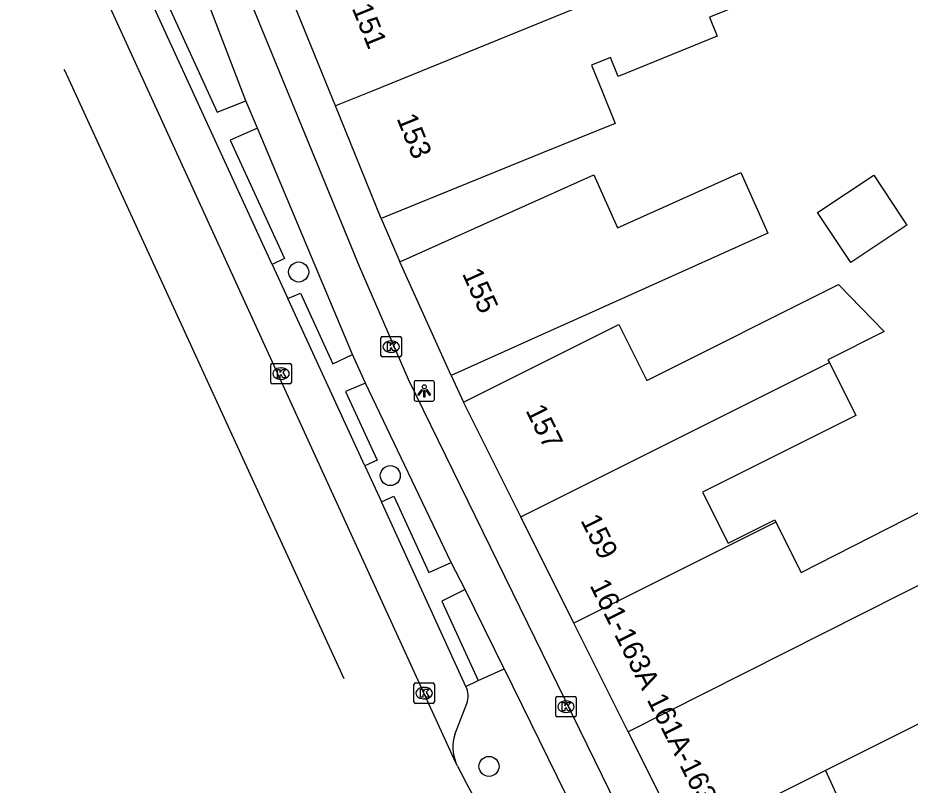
# Model space of a CAD drawing. Extents: x 161882 to 162509, y 381687 to 382379.
# Drawn here: x 162302.81 to 162346.39, y 381716.1 to 381753.58 of the extents above; entities that cross this region are included whole.
import ezdxf

# ---------------------------------------------------------------- set-up
doc = ezdxf.new("R2010")
doc.units = 0
for name, color, linetype in [('IMGEO_Berm_groen', 7, 'Continuous'), ('IMGEO_Boom', 7, 'Continuous'), ('IMGEO_Fietspad_open', 7, 'Continuous'), ('IMGEO_Kolk', 7, 'Continuous'), ('IMGEO_Lichtpunt', 7, 'Continuous'), ('IMGEO_Pand', 7, 'Continuous'), ('IMGEO_Pand_nummerreeks', 7, 'Continuous'), ('IMGEO_Parkeervlak_open', 7, 'Continuous'), ('IMGEO_Rijbaan_lokaal_gesloten', 7, 'Continuous'), ('IMGEO_Voetpad_open', 7, 'Continuous')]:
    doc.layers.add(name, color=color, linetype=linetype)

msp = doc.modelspace()

# ---------------------------------------------------------------- linework, layer by layer
at = {"layer": 'IMGEO_Berm_groen'}
msp.add_lwpolyline([(162325.291, 381721.221), (162326.554, 381721.779)], dxfattribs=at)
at = {"layer": 'IMGEO_Boom'}
for centre in [(162316.523, 381741.169), (162320.998, 381731.223), (162325.818, 381717.022)]:
    msp.add_circle(centre, 0.489, dxfattribs=at)
at = {"layer": 'IMGEO_Fietspad_open'}
for points in [[(162302.808, 381785.423), (162313.39, 381756.286), (162319.48, 381741.45), (162321.872, 381735.942), (162332.412, 381714.362)], [(162313.95, 381749.523), (162310.093, 381759.551)], [(162314.519, 381748.2), (162313.95, 381749.523)], [(162319.152, 381737.135), (162314.519, 381748.2)], [(162319.781, 381735.739), (162319.152, 381737.135)], [(162323.975, 381726.987), (162319.781, 381735.739)], [(162324.651, 381725.657), (162323.975, 381726.987)], [(162326.554, 381721.779), (162324.651, 381725.657)], [(162326.554, 381721.779), (162329.548, 381715.677)]]:
    msp.add_lwpolyline(points, dxfattribs=at)
at = {"layer": 'IMGEO_Kolk'}
for p, q in [((162320.614, 381738.021), (162321.466, 381738.021)), ((162320.539, 381737.095), (162320.539, 381737.947)), ((162321.027, 381737.801), (162321.052, 381737.801)), ((162321.54, 381737.947), (162321.54, 381737.095)), ((162321.05, 381737.241), (162321.025, 381737.241)), ((162315.239, 381736.705), (162316.091, 381736.705)), ((162321.466, 381737.021), (162320.614, 381737.021)), ((162315.164, 381735.779), (162315.164, 381736.631)), ((162315.652, 381736.485), (162315.677, 381736.485)), ((162316.165, 381736.631), (162316.165, 381735.779)), ((162315.675, 381735.925), (162315.65, 381735.925)), ((162316.091, 381735.705), (162315.239, 381735.705)), ((162322.15, 381720.173), (162322.15, 381721.025)), ((162322.225, 381721.099), (162323.077, 381721.099)), ((162323.151, 381721.025), (162323.151, 381720.173)), ((162322.638, 381720.879), (162322.663, 381720.879)), ((162323.077, 381720.099), (162322.225, 381720.099)), ((162322.661, 381720.319), (162322.636, 381720.319)), ((162329.077, 381719.511), (162329.077, 381720.363)), ((162329.152, 381720.437), (162330.004, 381720.437)), ((162329.565, 381720.217), (162329.59, 381720.217)), ((162330.078, 381720.363), (162330.078, 381719.511)), ((162329.588, 381719.657), (162329.563, 381719.657)), ((162330.004, 381719.437), (162329.152, 381719.437))]:
    msp.add_line(p, q, dxfattribs=at)
for points in [[(162320.614, 381738.021), (162321.466, 381738.021)], [(162320.539, 381737.095), (162320.539, 381737.947)], [(162320.86, 381737.721), (162320.983, 381737.721), (162320.983, 381737.57), (162321.113, 381737.721), (162321.277, 381737.721), (162321.131, 381737.57), (162321.284, 381737.321), (162321.132, 381737.321), (162321.047, 381737.485), (162320.983, 381737.418), (162320.983, 381737.321), (162320.86, 381737.321), (162320.86, 381737.721)], [(162321.54, 381737.947), (162321.54, 381737.095)], [(162315.239, 381736.705), (162316.091, 381736.705)], [(162321.466, 381737.021), (162320.614, 381737.021)], [(162315.164, 381735.779), (162315.164, 381736.631)], [(162315.485, 381736.405), (162315.608, 381736.405), (162315.608, 381736.254), (162315.738, 381736.405), (162315.902, 381736.405), (162315.756, 381736.254), (162315.909, 381736.005), (162315.757, 381736.005), (162315.672, 381736.169), (162315.608, 381736.102), (162315.608, 381736.005), (162315.485, 381736.005), (162315.485, 381736.405)], [(162316.165, 381736.631), (162316.165, 381735.779)], [(162316.091, 381735.705), (162315.239, 381735.705)], [(162322.15, 381720.173), (162322.15, 381721.025)], [(162322.225, 381721.099), (162323.077, 381721.099)], [(162323.151, 381721.025), (162323.151, 381720.173)], [(162322.471, 381720.799), (162322.594, 381720.799), (162322.594, 381720.648), (162322.724, 381720.799), (162322.888, 381720.799), (162322.742, 381720.648), (162322.895, 381720.399), (162322.743, 381720.399), (162322.658, 381720.563), (162322.594, 381720.496), (162322.594, 381720.399), (162322.471, 381720.399), (162322.471, 381720.799)], [(162323.077, 381720.099), (162322.225, 381720.099)], [(162329.077, 381719.511), (162329.077, 381720.363)], [(162329.152, 381720.437), (162330.004, 381720.437)], [(162329.398, 381720.137), (162329.521, 381720.137), (162329.521, 381719.986), (162329.651, 381720.137), (162329.815, 381720.137), (162329.669, 381719.986), (162329.822, 381719.737), (162329.67, 381719.737), (162329.585, 381719.901), (162329.521, 381719.834), (162329.521, 381719.737), (162329.398, 381719.737), (162329.398, 381720.137)], [(162330.078, 381720.363), (162330.078, 381719.511)], [(162330.004, 381719.437), (162329.152, 381719.437)]]:
    msp.add_lwpolyline(points, dxfattribs=at)
for centre, start, end in [((162320.616, 381737.945), 91.552, 178.448), ((162320.616, 381737.945), 91.552, 178.448), ((162321.464, 381737.945), 1.552, 88.448), ((162321.464, 381737.945), 1.552, 88.448), ((162320.616, 381737.097), 181.552, 268.448), ((162320.616, 381737.097), 181.552, 268.448), ((162321.464, 381737.097), 271.552, 358.448), ((162321.464, 381737.097), 271.552, 358.448), ((162315.241, 381736.629), 91.552, 178.448), ((162315.241, 381736.629), 91.552, 178.448), ((162316.089, 381736.629), 1.552, 88.448), ((162316.089, 381736.629), 1.552, 88.448), ((162315.241, 381735.781), 181.552, 268.448), ((162315.241, 381735.781), 181.552, 268.448), ((162316.089, 381735.781), 271.552, 358.448), ((162316.089, 381735.781), 271.552, 358.448), ((162322.227, 381721.023), 91.552, 178.448), ((162322.227, 381721.023), 91.552, 178.448), ((162323.075, 381721.023), 1.552, 88.448), ((162323.075, 381721.023), 1.552, 88.448), ((162322.227, 381720.175), 181.552, 268.448), ((162322.227, 381720.175), 181.552, 268.448), ((162323.075, 381720.175), 271.552, 358.448), ((162323.075, 381720.175), 271.552, 358.448), ((162329.154, 381720.361), 91.552, 178.448), ((162329.154, 381720.361), 91.552, 178.448), ((162330.002, 381720.361), 1.552, 88.448), ((162330.002, 381720.361), 1.552, 88.448), ((162329.154, 381719.513), 181.552, 268.448), ((162329.154, 381719.513), 181.552, 268.448), ((162330.002, 381719.513), 271.552, 358.448), ((162330.002, 381719.513), 271.552, 358.448)]:
    msp.add_arc(centre, 0.0765, start, end, dxfattribs=at)
for centre, major_axis, ratio, start_param, end_param in [((162321.026, 381737.521), (-0.387, 0.002), 0.722429, 4.712389, 7.853982), ((162321.051, 381737.521), (-0.39, 0.002), 0.717154, 1.570796, 4.712389), ((162315.651, 381736.205), (-0.387, 0.002), 0.722429, 4.712389, 7.853982), ((162315.676, 381736.205), (-0.39, 0.002), 0.717154, 1.570796, 4.712389), ((162322.637, 381720.599), (-0.387, 0.002), 0.722429, 4.712389, 7.853982), ((162322.662, 381720.599), (-0.39, 0.002), 0.717154, 1.570796, 4.712389), ((162329.564, 381719.937), (-0.387, 0.002), 0.722429, 4.712389, 7.853982), ((162329.589, 381719.937), (-0.39, 0.002), 0.717154, 1.570796, 4.712389)]:
    msp.add_ellipse(centre, major_axis=major_axis, ratio=ratio, start_param=start_param, end_param=end_param, dxfattribs=at)
at = {"layer": 'IMGEO_Lichtpunt'}
for p, q in [((162323.058, 381735.858), (162322.25, 381735.858)), ((162323.058, 381735.858), (162322.25, 381735.858)), ((162322.156, 381735.763), (162322.156, 381734.956)), ((162322.156, 381735.763), (162322.156, 381734.956)), ((162323.152, 381734.956), (162323.152, 381735.763)), ((162323.152, 381734.956), (162323.152, 381735.763)), ((162322.25, 381734.862), (162323.058, 381734.862)), ((162322.25, 381734.862), (162323.058, 381734.862))]:
    msp.add_line(p, q, dxfattribs=at)
for points in [[(162322.53, 381735.427), (162322.569, 381735.399), (162322.381, 381735.137), (162322.343, 381735.164), (162322.53, 381735.427)], [(162322.632, 381735.379), (162322.679, 381735.379), (162322.679, 381735.057), (162322.632, 381735.057), (162322.632, 381735.379)], [(162322.742, 381735.399), (162322.78, 381735.426), (162322.967, 381735.164), (162322.928, 381735.136), (162322.742, 381735.399)]]:
    msp.add_lwpolyline(points, dxfattribs=at)
msp.add_circle((162322.655, 381735.561), 0.0994, dxfattribs=at)
for centre, start, end in [((162322.25, 381735.763), 90, 180), ((162322.25, 381735.763), 90, 180), ((162323.058, 381735.763), 0, 90), ((162323.058, 381735.763), 0, 90), ((162322.25, 381734.956), 180, 270), ((162322.25, 381734.956), 180, 270), ((162323.058, 381734.956), 270, 0), ((162323.058, 381734.956), 270, 360)]:
    msp.add_arc(centre, 0.0946, start, end, dxfattribs=at)
at = {"layer": 'IMGEO_Pand'}
for points in [[(162335.338, 381756.311), (162335.574, 381756.413), (162343.96, 381760.963), (162345.233, 381758.654), (162344.953, 381758.52), (162342.647, 381757.423), (162341.585, 381756.918), (162339.815, 381756.076), (162339.078, 381755.776), (162339.481, 381754.784), (162336.59, 381753.609), (162336.966, 381752.684), (162332.122, 381750.715), (162331.746, 381751.641), (162330.831, 381751.268), (162331.346, 381750), (162331.984, 381748.43), (162328.432, 381746.987), (162325.192, 381745.671), (162320.559, 381743.788)], [(162335.338, 381756.311), (162335.38, 381756.208), (162334.781, 381755.964), (162330.953, 381754.408), (162320.107, 381750), (162318.329, 381749.277)], [(162318.329, 381749.277), (162318.035, 381750), (162316.099, 381754.764)], [(162320.559, 381743.788), (162318.329, 381749.277)], [(162321.47, 381741.664), (162326.031, 381743.714), (162328.541, 381744.842), (162330.937, 381745.919), (162332.101, 381743.329), (162338.11, 381746.029), (162339.443, 381743.062), (162331.038, 381739.285), (162328.528, 381738.157), (162323.967, 381736.107)], [(162343.485, 381741.638), (162341.868, 381744.075), (162344.608, 381745.894), (162345.97, 381743.842), (162346.226, 381743.457), (162343.485, 381741.638)], [(162323.967, 381736.107), (162321.47, 381741.664)], [(162324.566, 381734.81), (162329.038, 381737.047), (162332.164, 381738.61), (162333.532, 381735.874), (162342.893, 381740.556), (162345.112, 381738.257), (162342.369, 381736.885), (162342.439, 381736.746)], [(162327.367, 381729.209), (162342.439, 381736.746)], [(162342.439, 381736.746), (162343.731, 381734.163), (162336.251, 381730.422), (162337.501, 381727.922), (162339.776, 381729.06), (162339.829, 381728.954)], [(162327.367, 381729.209), (162324.566, 381734.81)], [(162339.829, 381728.954), (162341.063, 381726.487), (162351.253, 381731.685), (162353.632, 381729.303)], [(162353.632, 381729.303), (162354.838, 381729.828), (162357.247, 381727.211), (162357.068, 381724.233), (162342.256, 381716.825)], [(162353.632, 381729.303), (162332.615, 381718.716)], [(162329.963, 381724.019), (162327.367, 381729.209)], [(162339.829, 381728.954), (162329.963, 381724.019)], [(162332.615, 381718.716), (162329.963, 381724.019)], [(162335.301, 381713.346), (162332.615, 381718.716)], [(162342.256, 381716.825), (162335.301, 381713.346)]]:
    msp.add_lwpolyline(points, dxfattribs=at)
at = {"layer": 'IMGEO_Parkeervlak_open'}
for points in [[(162315.222, 381741.536), (162315.986, 381739.867)], [(162319.748, 381731.697), (162320.561, 381729.937)], [(162324.151, 381718.576), (162324.734, 381720.094)]]:
    msp.add_lwpolyline(points, dxfattribs=at)
for centre, radius, start, end in [((162323.79, 381720.46), 1.013, 338.7981, 27.5159), ((162326.063, 381717.964), 2.008, 162.2484, 202.3328)]:
    msp.add_arc(centre, radius, start, end, dxfattribs=at)
at = {"layer": 'IMGEO_Rijbaan_lokaal_gesloten'}
for points in [[(162324.206, 381717.201), (162305.921, 381757.159)], [(162318.739, 381721.3), (162305.212, 381750.765)], [(162324.278, 381717.043), (162324.206, 381717.201)]]:
    msp.add_lwpolyline(points, dxfattribs=at)
for centre, radius, start, end in [((162299.246, 381748.115), 6.528, 23.9481, 26.7478), ((162351.121, 381730.202), 29.895, 206.1156, 212.261)]:
    msp.add_arc(centre, radius, start, end, dxfattribs=at)
at = {"layer": 'IMGEO_Voetpad_open'}
for points in [[(162342.256, 381716.825), (162343.866, 381713.286), (162356.915, 381719.329), (162365.839, 381723.151), (162398.308, 381750), (162437.038, 381782.026)], [(162309.012, 381755.076), (162309.629, 381755.357), (162312.543, 381748.981), (162313.95, 381749.523)], [(162315.222, 381741.536), (162309.012, 381755.076)], [(162314.519, 381748.2), (162313.177, 381747.607), (162315.837, 381741.83), (162315.222, 381741.536)], [(162320.559, 381743.788), (162321.47, 381741.664)], [(162315.986, 381739.867), (162316.612, 381740.136), (162318.183, 381736.688), (162319.152, 381737.135)], [(162319.748, 381731.697), (162315.986, 381739.867)], [(162323.967, 381736.107), (162324.566, 381734.81)], [(162319.781, 381735.739), (162318.806, 381735.332), (162320.363, 381731.976), (162319.748, 381731.697)], [(162320.561, 381729.937), (162321.168, 381730.217), (162322.879, 381726.484), (162323.975, 381726.987)], [(162324.688, 381720.928), (162320.561, 381729.937)], [(162324.651, 381725.657), (162323.515, 381725.098), (162325.291, 381721.221)], [(162324.688, 381720.928), (162325.291, 381721.221)]]:
    msp.add_lwpolyline(points, dxfattribs=at)

# ---------------------------------------------------------------- texts
at = {"layer": 'IMGEO_Pand_nummerreeks'}
for s, rotation, p in [('151', 292.116, (162319.107, 381754.056)), ('153', 292.116, (162321.294, 381748.673)), ('155', 294.1964, (162324.489, 381741.093)), ('157', 296.5715, (162327.586, 381734.406)), ('159', 296.5715, (162330.269, 381729.04)), ('161-163A', 296.5694, (162330.716, 381725.867)), ('161A-163A', 296.5736, (162333.508, 381720.284))]:
    msp.add_text(s, height=1, rotation=rotation, dxfattribs=at).set_placement(p)

doc.saveas('drawing.dxf')
